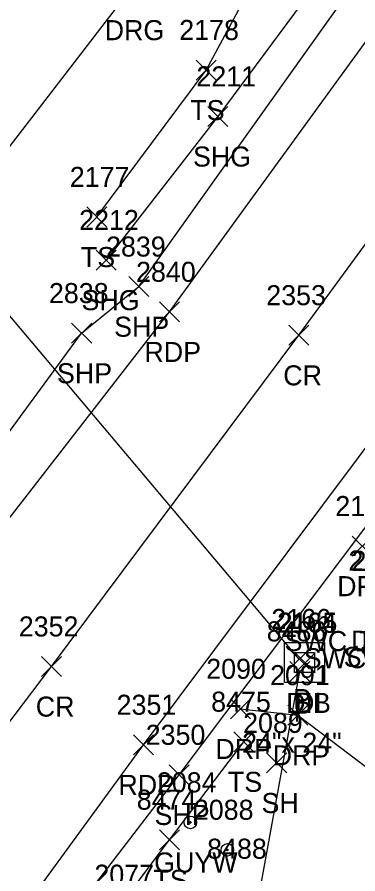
# Model space of a CAD drawing. Extents: x 1769141 to 1770911, y 735471 to 741449.
# Drawn here: x 1770519.5 to 1770553.5, y 736833.6 to 736919.1 of the extents above; entities that cross this region are included whole.
import ezdxf

# ---------------------------------------------------------------- set-up
doc = ezdxf.new("R2010")
doc.units = 0
for name, color, linetype in [('D_A', 7, 'Continuous'), ('D_C', 7, 'Continuous'), ('D_I', 7, 'Continuous'), ('D_TIC', 7, 'Continuous'), ('DCP', 7, 'Continuous'), ('DS', 7, 'Continuous'), ('L_A', 7, 'Continuous'), ('L_I', 7, 'Continuous'), ('L_TIC', 7, 'Continuous'), ('LELB', 7, 'Continuous'), ('M_I', 7, 'Continuous'), ('MPIR', 7, 'Continuous'), ('P_A', 7, 'Continuous'), ('P_I', 7, 'Continuous'), ('P_TIC', 7, 'Continuous'), ('PET', 7, 'Continuous'), ('PRC', 7, 'Continuous'), ('PSP', 7, 'Continuous'), ('PSU', 7, 'Continuous'), ('R_A', 7, 'Continuous'), ('R_I', 7, 'Continuous'), ('R_TIC', 7, 'Continuous'), ('RDG', 7, 'Continuous'), ('RDP', 7, 'Continuous'), ('U_A', 7, 'Continuous'), ('U_I', 7, 'Continuous'), ('UPGW', 7, 'Continuous')]:
    doc.layers.add(name, color=color, linetype=linetype)

msp = doc.modelspace()

# ---------------------------------------------------------------- linework, layer by layer
at = {"layer": 'D_TIC'}
for points in [[(1770546.675, 736854.047), (1770548.675, 736856.047)], [(1770548.675, 736854.047), (1770546.675, 736856.047)], [(1770547.257, 736853.673), (1770549.257, 736855.673)], [(1770549.257, 736853.673), (1770547.257, 736855.673)], [(1770546.734, 736852.81), (1770548.734, 736854.81)], [(1770548.734, 736852.81), (1770546.734, 736854.81)]]:
    msp.add_lwpolyline(points, dxfattribs=at)
at = {"layer": 'DCP'}
for points in [[(1770547.675, 736855.047), (1770462.828, 736955.777)], [(1770542.902, 736827.291), (1770547.734, 736853.81)]]:
    msp.add_lwpolyline(points, dxfattribs=at)
at = {"layer": 'DS'}
for p, q in [((1770546.184, 736856.691), (1770550.184, 736856.691)), ((1770546.184, 736852.691), (1770546.184, 736856.691)), ((1770550.184, 736856.691), (1770550.184, 736852.691)), ((1770547.184, 736853.691), (1770547.184, 736855.691)), ((1770547.184, 736855.691), (1770549.184, 736855.691)), ((1770549.184, 736855.691), (1770549.184, 736853.691)), ((1770548.189, 736854.693), (1770548.189, 736854.693)), ((1770548.189, 736854.693), (1770548.189, 736854.693)), ((1770549.184, 736853.691), (1770547.184, 736853.691)), ((1770550.184, 736852.691), (1770546.184, 736852.691))]:
    msp.add_line(p, q, dxfattribs=at)
at = {"layer": 'L_TIC'}
for points in [[(1770537.393, 736912.827), (1770539.393, 736914.827)], [(1770539.393, 736912.827), (1770537.393, 736914.827)], [(1770526.475, 736898.163), (1770528.475, 736900.163)], [(1770528.475, 736898.163), (1770526.475, 736900.163)], [(1770541.14, 736845.792), (1770543.14, 736847.792)], [(1770543.14, 736845.792), (1770541.14, 736847.792)], [(1770544.416, 736843.677), (1770546.416, 736845.677)], [(1770546.416, 736843.677), (1770544.416, 736845.677)], [(1770533.718, 736836.012), (1770535.718, 736838.012)], [(1770535.718, 736836.012), (1770533.718, 736838.012)]]:
    msp.add_lwpolyline(points, dxfattribs=at)
at = {"layer": 'LELB'}
for points in [[(1770527.475, 736899.163), (1770538.393, 736913.827), (1770566.54, 736966.131), (1770583.868, 736999.5), (1770597.778, 737030.524), (1770603.735, 737066.69), (1770606.985, 737105.208), (1770606.274, 737141.963), (1770602.747, 737177.456), (1770597.087, 737204.083), (1770584.307, 737226.172)], [(1770484.533, 736755.214), (1770481.19, 736760.34), (1770480.934, 736767.14), (1770496.87, 736788.433), (1770517.529, 736814.066), (1770527.886, 736827.88), (1770534.718, 736837.012), (1770542.14, 736846.792)]]:
    msp.add_lwpolyline(points, dxfattribs=at)
at = {"layer": 'MPIR'}
for radius in [0.625, 0.0833]:
    msp.add_circle((1770540.495, 736836.006), radius, dxfattribs=at)
at = {"layer": 'P_TIC'}
for points in [[(1770538.537, 736908.195), (1770540.537, 736910.195)], [(1770540.537, 736908.195), (1770538.537, 736910.195)], [(1770527.411, 736893.864), (1770529.411, 736895.864)], [(1770529.411, 736893.864), (1770527.411, 736895.864)], [(1770530.668, 736891.213), (1770532.668, 736893.213)], [(1770532.668, 736891.213), (1770530.668, 736893.213)], [(1770533.736, 736888.691), (1770535.736, 736890.691)], [(1770535.736, 736888.691), (1770533.736, 736890.691)], [(1770524.964, 736886.568), (1770526.964, 736888.568)], [(1770526.964, 736886.568), (1770524.964, 736888.568)], [(1770546.637, 736886.359), (1770548.637, 736888.359)], [(1770548.637, 736886.359), (1770546.637, 736888.359)], [(1770521.956, 736853.301), (1770523.956, 736855.301)], [(1770523.956, 736853.301), (1770521.956, 736855.301)], [(1770531.144, 736845.484), (1770533.144, 736847.484)], [(1770533.144, 736845.484), (1770531.144, 736847.484)], [(1770534.698, 736842.486), (1770536.698, 736844.486)], [(1770536.698, 736842.486), (1770534.698, 736844.486)]]:
    msp.add_lwpolyline(points, dxfattribs=at)
at = {"layer": 'PET'}
for points in [[(1770273.033, 736558.892), (1770311.785, 736611.417), (1770334.278, 736642.027), (1770362.146, 736677.394), (1770395.214, 736718.715), (1770421.357, 736750.436), (1770447.16, 736781.609), (1770463.211, 736800.129), (1770491.513, 736834.01), (1770534.736, 736889.691), (1770564.339, 736930.522), (1770585.978, 736965.52), (1770596.025, 736985.792), (1770612.398, 737032.331), (1770618.899, 737068.158), (1770621.164, 737108.893), (1770618.696, 737143.125), (1770611.798, 737180.693), (1770603.3, 737213.06), (1770592.485, 737245.879), (1770581.452, 737278.474)], [(1770275.701, 736500.443), (1770293.456, 736523.994), (1770308.246, 736544.527), (1770339.602, 736585.989), (1770354.041, 736607.647), (1770377.094, 736638.846), (1770405.465, 736677.522), (1770433.078, 736714.634), (1770457.829, 736747.118), (1770487.075, 736785.889), (1770511.852, 736818.72), (1770532.144, 736846.484), (1770557.142, 736879.905), (1770576.719, 736906.621), (1770599.363, 736940.91), (1770615.19, 736970.363), (1770629.485, 737005.853), (1770638.546, 737040.65), (1770643.239, 737068.348), (1770645.294, 737100.928), (1770643.286, 737138.022), (1770637.483, 737178.199), (1770623.12, 737230.101), (1770608.302, 737274.144)]]:
    msp.add_lwpolyline(points, dxfattribs=at)
at = {"layer": 'PRC'}
msp.add_lwpolyline([(1770275.213, 736520.725), (1770298.103, 736551.293), (1770321.863, 736584.275), (1770345.264, 736616.165), (1770366.92, 736646.031), (1770396.691, 736686.202), (1770425.295, 736724.734), (1770448.379, 736754.992), (1770477.139, 736793.691), (1770501.731, 736826.243), (1770522.956, 736854.301), (1770547.637, 736887.359), (1770567.264, 736914.203), (1770589.054, 736947.071), (1770604.648, 736975.905), (1770617.455, 737008.215), (1770626.945, 737043.995), (1770631.179, 737069.881), (1770632.95, 737101.223), (1770631.261, 737138.454), (1770625.462, 737176.494), (1770611.429, 737227.28), (1770596.591, 737271.455)], dxfattribs=at)
at = {"layer": 'PSP'}
for points in [[(1770309.307, 736612.498), (1770333.166, 736643.272), (1770360.374, 736678.088), (1770362.327, 736680.597), (1770393.293, 736720.827), (1770418.703, 736752.623), (1770444.15, 736783.405), (1770460.866, 736802.481), (1770489.604, 736835.53), (1770496.104, 736844.034), (1770495.661, 736846.229), (1770525.964, 736887.568), (1770531.668, 736892.213), (1770561.205, 736933.711), (1770581.742, 736967.46), (1770597.363, 737001.442), (1770607.312, 737032.413), (1770614.05, 737069.489), (1770616.453, 737108.678), (1770613.941, 737142.234), (1770607.285, 737180.121), (1770598.894, 737211.185), (1770587.449, 737244.334), (1770575.082, 737276.146)], [(1770340.145, 736567.061), (1770355.712, 736595.48), (1770384.336, 736632.07), (1770413.376, 736670.654), (1770426.21, 736690.901), (1770435.181, 736712.82), (1770460.126, 736745.306), (1770489.927, 736784.126), (1770514.631, 736816.065), (1770535.698, 736843.486), (1770560.973, 736877.108), (1770581.175, 736903.184), (1770605.599, 736937.839), (1770621.173, 736966.95), (1770635.97, 737003.978), (1770646.024, 737037.66), (1770650.838, 737066.811), (1770652.594, 737098.802), (1770650.922, 737139.651), (1770647.506, 737164.146), (1770640.683, 737197.771), (1770629.066, 737231.113), (1770614.088, 737275.469)]]:
    msp.add_lwpolyline(points, dxfattribs=at)
at = {"layer": 'PSU'}
msp.add_lwpolyline([(1770604.018, 737188.558), (1770609.705, 737152.125), (1770612.634, 737104.121), (1770611.16, 737071.425), (1770604.551, 737041.305), (1770590.598, 736996.499), (1770577.768, 736967.1), (1770561.81, 736939.257), (1770539.537, 736909.195), (1770528.411, 736894.864)], dxfattribs=at)
at = {"layer": 'R_TIC'}
for points in [[(1770552.958, 736865.32), (1770554.958, 736867.32)], [(1770554.958, 736865.32), (1770552.958, 736867.32)], [(1770540.815, 736849.073), (1770542.815, 736851.073)], [(1770542.815, 736849.073), (1770540.815, 736851.073)], [(1770546.531, 736848.441), (1770548.531, 736850.441)], [(1770548.531, 736848.441), (1770546.531, 736850.441)]]:
    msp.add_lwpolyline(points, dxfattribs=at)
at = {"layer": 'RDG'}
msp.add_lwpolyline([(1770394.07, 736725.002), (1770386.889, 736725.238), (1770377.825, 736732.962), (1770395.153, 736759.568), (1770392.374, 736785.248), (1770364.475, 736806.668), (1770354.607, 736815.858), (1770379.669, 736850.519), (1770408.76, 736887.187), (1770450.507, 736931.639), (1770478.086, 736916.232), (1770496.021, 736905.725), (1770510.61, 736895.621), (1770530.773, 736921.809), (1770549.151, 736951.119), (1770564.356, 736977.168), (1770579.156, 737007.696), (1770548.375, 737031.904), (1770524.253, 737050.473), (1770495.391, 737066.71), (1770475.256, 737033.814), (1770455.301, 736998.51), (1770433.786, 736962.741)], dxfattribs=at)
at = {"layer": 'RDP'}
msp.add_lwpolyline([(1770541.815, 736850.073), (1770547.531, 736849.441), (1770564.267, 736836.752), (1770587.412, 736818.887), (1770588.936, 736820.699)], dxfattribs=at)
at = {"layer": 'UPGW'}
for radius in [0.625, 0.0833]:
    msp.add_circle((1770536.805, 736838.743), radius, dxfattribs=at)

# ---------------------------------------------------------------- texts
at = {"layer": 'D_A'}
for s, p in [('P', (1770547.053, 736850.047)), ('DIB', (1770546.359, 736849.673)), ('DI', (1770547.244, 736849.693)), ('P', (1770547.112, 736848.81))]:
    msp.add_text(s, height=2, dxfattribs=at).set_placement(p)
at = {"layer": 'D_C'}
msp.add_text('24"x 24"', height=2, dxfattribs=at).set_placement((1770541.969, 736845.693))
at = {"layer": 'D_I'}
for s, p in [('2166', (1770544.88, 736858.047)), ('2164', (1770545.449, 736857.693)), ('2165', (1770545.517, 736857.673)), ('8486', (1770544.419, 736856.81))]:
    msp.add_text(s, height=2, dxfattribs=at).set_placement(p)
at = {"layer": 'L_A'}
for s, p in [('TS', (1770536.803, 736908.827)), ('TS', (1770525.885, 736894.163)), ('TS', (1770540.549, 736841.792)), ('SH', (1770543.904, 736839.677)), ('TS', (1770533.128, 736832.012))]:
    msp.add_text(s, height=2, dxfattribs=at).set_placement(p)
at = {"layer": 'L_I'}
for s, p in [('2178', (1770535.7, 736916.827)), ('2177', (1770524.782, 736902.163)), ('8475', (1770538.88, 736849.792)), ('2089', (1770542.069, 736847.677)), ('8474', (1770531.459, 736840.012)), ('8488', (1770538.482, 736835.119))]:
    msp.add_text(s, height=2, dxfattribs=at).set_placement(p)
at = {"layer": 'M_I'}
msp.add_text('2088', height=2, dxfattribs=at).set_placement((1770537.156, 736839.006))
at = {"layer": 'P_A'}
for s, p in [('SHG', (1770537.072, 736904.195)), ('SHG', (1770525.947, 736889.864)), ('SHP', (1770529.203, 736887.213)), ('RDP', (1770532.225, 736884.691)), ('SHP', (1770523.499, 736882.568)), ('CR', (1770546.07, 736882.359)), ('CR', (1770521.389, 736849.301)), ('RDP', (1770529.632, 736841.484)), ('SHP', (1770533.233, 736838.486))]:
    msp.add_text(s, height=2, dxfattribs=at).set_placement(p)
at = {"layer": 'P_I'}
for s, p in [('2211', (1770537.411, 736912.195)), ('2212', (1770525.718, 736897.864)), ('2839', (1770528.4, 736895.213)), ('2840', (1770531.39, 736892.691)), ('2838', (1770522.704, 736890.568)), ('2353', (1770544.377, 736890.359)), ('2352', (1770519.696, 736857.301)), ('2351', (1770529.451, 736849.484)), ('2350', (1770532.351, 736846.486))]:
    msp.add_text(s, height=2, dxfattribs=at).set_placement(p)
at = {"layer": 'R_A'}
for s, p in [('DRG', (1770528.261, 736916.809)), ('DRP', (1770551.446, 736861.32)), ('SWC JT 2124', (1770546.203, 736855.845)), ('DRP', (1770552.837, 736855.882)), ('SWC ST', (1770552.096, 736854.262)), ('SWC JT 2120', (1770548.111, 736854.13)), ('DRP', (1770539.304, 736845.073)), ('DRP', (1770545.019, 736844.441))]:
    msp.add_text(s, height=2, dxfattribs=at).set_placement(p)
at = {"layer": 'R_I'}
for s, p in [('2128', (1770551.265, 736869.32)), ('2130', (1770552.569, 736863.882)), ('2127', (1770552.88, 736863.845)), ('2090', (1770538.39, 736853.073)), ('2091', (1770544.759, 736852.441))]:
    msp.add_text(s, height=2, dxfattribs=at).set_placement(p)
at = {"layer": 'U_A'}
msp.add_text('GUYW', height=2, dxfattribs=at).set_placement((1770533.198, 736833.743))
at = {"layer": 'U_I'}
for s, p in [('2084', (1770533.466, 736841.743)), ('2077', (1770527.239, 736832.527))]:
    msp.add_text(s, height=2, dxfattribs=at).set_placement(p)

doc.saveas('drawing.dxf')
